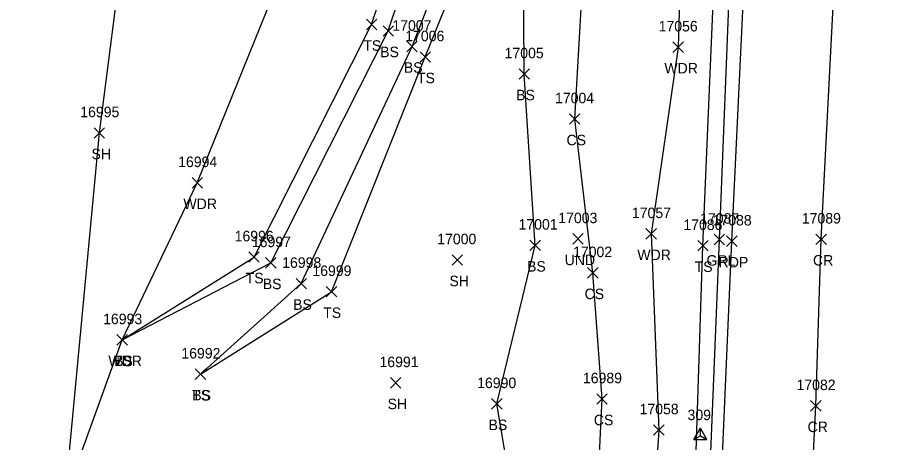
# Model space of a CAD drawing. Extents: x 1439173 to 1457902, y 641926 to 659889.
# Drawn here: x 1445540.1 to 1445704.7, y 656797.7 to 656878.7 of the extents above; entities that cross this region are included whole.
import ezdxf

# ---------------------------------------------------------------- set-up
doc = ezdxf.new("R2010")
doc.units = 0
for name, color, linetype in [('C_I', 7, 'Continuous'), ('CPSM', 7, 'Continuous'), ('D_A', 7, 'Continuous'), ('D_I', 7, 'Continuous'), ('D_TIC', 7, 'Continuous'), ('L_A', 7, 'Continuous'), ('L_I', 7, 'Continuous'), ('L_TIC', 7, 'Continuous'), ('LAWA', 7, 'Continuous'), ('LELB', 7, 'Continuous'), ('LSOGP', 7, 'Continuous'), ('P_A', 7, 'Continuous'), ('P_I', 7, 'Continuous'), ('P_TIC', 7, 'Continuous'), ('PET', 7, 'Continuous'), ('PRC', 7, 'Continuous'), ('R_A', 7, 'Continuous'), ('R_I', 7, 'Continuous'), ('R_TIC', 7, 'Continuous'), ('RGR', 7, 'Continuous')]:
    doc.layers.add(name, color=color, linetype=linetype)

msp = doc.modelspace()

# ---------------------------------------------------------------- linework, layer by layer
at = {"layer": 'CPSM'}
for p, q in [((1445668.89, 656798.25), (1445670.14, 656800.42)), ((1445668.89, 656798.25), (1445670.14, 656798.97)), ((1445671.39, 656798.25), (1445670.14, 656800.42)), ((1445670.14, 656798.97), (1445670.14, 656800.42)), ((1445670.14, 656798.97), (1445670.14, 656798.97)), ((1445670.14, 656798.97), (1445671.39, 656798.25)), ((1445668.89, 656798.25), (1445671.39, 656798.25))]:
    msp.add_line(p, q, dxfattribs=at)
at = {"layer": 'D_TIC'}
for points in [[(1445645.82, 656835.49), (1445647.82, 656837.49)], [(1445647.82, 656835.49), (1445645.82, 656837.49)]]:
    msp.add_lwpolyline(points, dxfattribs=at)
at = {"layer": 'L_TIC'}
for points in [[(1445606.53, 656876.33), (1445608.53, 656878.33)], [(1445608.53, 656876.33), (1445606.53, 656878.33)], [(1445609.71, 656875.11), (1445611.71, 656877.11)], [(1445611.71, 656875.11), (1445609.71, 656877.11)], [(1445614.23, 656872.14), (1445616.23, 656874.14)], [(1445616.23, 656872.14), (1445614.23, 656874.14)], [(1445664.91, 656872.01), (1445666.91, 656874.01)], [(1445666.91, 656872.01), (1445664.91, 656874.01)], [(1445616.75, 656870.15), (1445618.75, 656872.15)], [(1445618.75, 656870.15), (1445616.75, 656872.15)], [(1445635.61, 656866.9), (1445637.61, 656868.9)], [(1445637.61, 656866.9), (1445635.61, 656868.9)], [(1445645.21, 656858.33), (1445647.21, 656860.33)], [(1445647.21, 656858.33), (1445645.21, 656860.33)], [(1445554.69, 656855.68), (1445556.69, 656857.68)], [(1445556.69, 656855.68), (1445554.69, 656857.68)], [(1445573.33, 656846.17), (1445575.33, 656848.17)], [(1445575.33, 656846.17), (1445573.33, 656848.17)], [(1445659.77, 656836.45), (1445661.77, 656838.45)], [(1445661.77, 656836.45), (1445659.77, 656838.45)], [(1445637.69, 656834.26), (1445639.69, 656836.26)], [(1445639.69, 656834.26), (1445637.69, 656836.26)], [(1445669.63, 656834.19), (1445671.63, 656836.19)], [(1445671.63, 656834.19), (1445669.63, 656836.19)], [(1445584.14, 656832.03), (1445586.14, 656834.03)], [(1445586.14, 656832.03), (1445584.14, 656834.03)], [(1445587.35, 656830.92), (1445589.35, 656832.92)], [(1445589.35, 656830.92), (1445587.35, 656832.92)], [(1445622.86, 656831.48), (1445624.86, 656833.48)], [(1445624.86, 656831.48), (1445622.86, 656833.48)], [(1445648.65, 656829.02), (1445650.65, 656831.02)], [(1445650.65, 656829.02), (1445648.65, 656831.02)], [(1445593.14, 656826.98), (1445595.14, 656828.98)], [(1445595.14, 656826.98), (1445593.14, 656828.98)], [(1445598.9, 656825.43), (1445600.9, 656827.43)], [(1445600.9, 656825.43), (1445598.9, 656827.43)], [(1445559.04, 656816.25), (1445561.04, 656818.25)], [(1445561.04, 656816.25), (1445559.04, 656818.25)], [(1445559.04, 656816.25), (1445561.04, 656818.25)], [(1445561.04, 656816.25), (1445559.04, 656818.25)], [(1445559.04, 656816.25), (1445561.04, 656818.25)], [(1445561.04, 656816.25), (1445559.04, 656818.25)], [(1445573.94, 656809.71), (1445575.94, 656811.71)], [(1445575.94, 656809.71), (1445573.94, 656811.71)], [(1445573.94, 656809.71), (1445575.94, 656811.71)], [(1445575.94, 656809.71), (1445573.94, 656811.71)], [(1445611.1, 656808.06), (1445613.1, 656810.06)], [(1445613.1, 656808.06), (1445611.1, 656810.06)], [(1445630.36, 656804.07), (1445632.36, 656806.07)], [(1445632.36, 656804.07), (1445630.36, 656806.07)], [(1445650.41, 656805), (1445652.41, 656807)], [(1445652.41, 656805), (1445650.41, 656807)], [(1445661.23, 656799.08), (1445663.23, 656801.08)], [(1445663.23, 656799.08), (1445661.23, 656801.08)]]:
    msp.add_lwpolyline(points, dxfattribs=at)
at = {"layer": 'LAWA'}
msp.add_lwpolyline([(1445549.16, 656787.26), (1445560.04, 656817.25), (1445574.33, 656847.17), (1445590.75, 656887.9), (1445610.37, 656928.86), (1445624.48, 656951.14), (1445631.57, 656962.68), (1445637.38, 656985.27), (1445642.6, 657019.17), (1445642.86, 657045.1), (1445656.15, 657048.74), (1445660.69, 657021.25), (1445663.48, 656998.56), (1445666.41, 656975.45), (1445667.34, 656945.06), (1445667.07, 656913.63), (1445665.91, 656873.01), (1445660.77, 656837.45), (1445662.23, 656800.08), (1445660.26, 656770.47)], dxfattribs=at)
at = {"layer": 'LELB'}
for points in [[(1445650.23, 656711.75), (1445647.66, 656736.62), (1445649.73, 656770.68), (1445651.41, 656806), (1445649.65, 656830.02), (1445646.21, 656859.33), (1445649.74, 656920.32), (1445654.78, 656941), (1445654.22, 656956.3), (1445663.48, 656998.56), (1445672.68, 657025.79), (1445670.34, 657078.53), (1445676.35, 657121.77), (1445679.07, 657170.34), (1445681.77, 657226.91), (1445684.63, 657279.22), (1445685.42, 657325.77), (1445684.38, 657371.66), (1445688.17, 657412.44), (1445687.41, 657443.56)], [(1445669.08, 656788.22), (1445670.63, 656835.19), (1445672.76, 656885.93), (1445674.43, 656944.03), (1445676.19, 656977.63), (1445678.8, 657024.14), (1445680.16, 657078.86), (1445681.92, 657121.79), (1445685.16, 657169.95), (1445686.84, 657226.5), (1445689.82, 657278.84), (1445690.63, 657325.19), (1445692.61, 657371.23), (1445694.53, 657411.5), (1445694.73, 657442.59)], [(1445560.04, 656817.25), (1445585.14, 656833.03), (1445607.53, 656877.33), (1445621.37, 656918.48), (1445627.9, 656936.77), (1445632.29, 656940.68), (1445640.27, 656944.2), (1445643, 656939.6), (1445638.57, 656932.98)], [(1445560.04, 656817.25), (1445588.35, 656831.92), (1445610.71, 656876.11), (1445623.9, 656915.45), (1445628.64, 656930.41), (1445635.2, 656936.67), (1445636.87, 656934.76)], [(1445574.94, 656810.71), (1445594.14, 656827.98), (1445615.23, 656873.14), (1445629.46, 656909.69), (1445634.62, 656917.54), (1445636.87, 656934.76)], [(1445574.94, 656810.71), (1445599.9, 656826.43), (1445617.75, 656871.15), (1445631.36, 656904.89), (1445636.33, 656912.74), (1445638.57, 656932.98)], [(1445643.84, 656401.58), (1445642.29, 656409.32), (1445638.69, 656445.44), (1445637.3, 656496.33), (1445637.85, 656534.14), (1445636.46, 656585.29), (1445644.39, 656639.69), (1445645.64, 656671.81), (1445650.23, 656711.75), (1445623.9, 656738.63), (1445636.97, 656772.03), (1445631.36, 656805.07), (1445638.69, 656835.26), (1445636.61, 656867.9), (1445636.33, 656912.74)]]:
    msp.add_lwpolyline(points, dxfattribs=at)
at = {"layer": 'LSOGP'}
msp.add_lwpolyline([(1445549.16, 656787.26), (1445555.68, 656856.68), (1445560.45, 656893.82), (1445551.97, 656937.02), (1445540.05, 656978.22), (1445558.04, 657000.54), (1445565.23, 657056.03), (1445566.69, 657103.26), (1445566.42, 657159.75), (1445569.17, 657208.09), (1445569.74, 657248.86), (1445569.16, 657298.43), (1445580.1, 657325.58), (1445578.48, 657375.66), (1445581.22, 657434.26)], dxfattribs=at)
at = {"layer": 'P_TIC'}
for points in [[(1445675.13, 656835.05), (1445677.13, 656837.05)], [(1445677.13, 656835.05), (1445675.13, 656837.05)], [(1445692.14, 656835.42), (1445694.14, 656837.42)], [(1445694.14, 656835.42), (1445692.14, 656837.42)], [(1445691.12, 656803.69), (1445693.12, 656805.69)], [(1445693.12, 656803.69), (1445691.12, 656805.69)]]:
    msp.add_lwpolyline(points, dxfattribs=at)
at = {"layer": 'PET'}
msp.add_lwpolyline([(1445674.06, 656787.97), (1445676.13, 656836.05), (1445678.45, 656885.33), (1445680.21, 656944.21), (1445684.77, 656943.57), (1445686.72, 656976.7), (1445688.69, 657024.27), (1445691.25, 657078.98), (1445693.14, 657120.79), (1445695.32, 657171.42), (1445697.69, 657225.98), (1445700.13, 657278.72), (1445702.21, 657325.19), (1445703.68, 657371.46), (1445705.22, 657409.94), (1445706.05, 657442.81)], dxfattribs=at)
at = {"layer": 'PRC'}
msp.add_lwpolyline([(1445688.91, 656739.66), (1445692.12, 656804.69), (1445693.14, 656836.42), (1445695.63, 656884.56), (1445697.73, 656942.86), (1445699.53, 656975.93), (1445701.27, 657023.03), (1445703.69, 657078), (1445705.96, 657118.62), (1445708.36, 657172.58), (1445710.8, 657225.13), (1445713.11, 657277.87), (1445714.93, 657324.03), (1445716.27, 657370.27), (1445717.73, 657411.99), (1445719.32, 657456.29)], dxfattribs=at)
at = {"layer": 'R_TIC'}
for points in [[(1445672.76, 656835.39), (1445674.76, 656837.39)], [(1445674.76, 656835.39), (1445672.76, 656837.39)]]:
    msp.add_lwpolyline(points, dxfattribs=at)
at = {"layer": 'RGR'}
msp.add_lwpolyline([(1445671.83, 656788.08), (1445673.76, 656836.39), (1445675.74, 656885.75), (1445677.37, 656944.26), (1445679, 656977.26), (1445681.14, 657024.78), (1445683.77, 657078.99), (1445685.73, 657121.16), (1445687.63, 657171.34), (1445690, 657226.47), (1445692.06, 657279.07), (1445694.07, 657325.42), (1445695.84, 657371.69), (1445697.57, 657411.07), (1445697.86, 657442.22)], dxfattribs=at)

# ---------------------------------------------------------------- texts
at = {"layer": 'C_I'}
msp.add_text('309', height=2, dxfattribs=at).set_placement((1445667.69, 656801.97))
at = {"layer": 'D_A'}
msp.add_text('UND', height=2, dxfattribs=at).set_placement((1445644.3, 656831.49))
at = {"layer": 'D_I'}
msp.add_text('17003', height=2, dxfattribs=at).set_placement((1445643.08, 656839.49))
at = {"layer": 'L_A'}
for s, p in [('TS', (1445605.94, 656872.33)), ('BS', (1445609.16, 656871.11)), ('BS', (1445613.67, 656868.14)), ('WDR', (1445663.28, 656868.01)), ('TS', (1445616.16, 656866.15)), ('BS', (1445635.05, 656862.9)), ('CS', (1445644.65, 656854.33)), ('SH', (1445554.18, 656851.68)), ('WDR', (1445571.69, 656842.17)), ('WDR', (1445658.13, 656832.45)), ('BS', (1445637.13, 656830.26)), ('TS', (1445669.04, 656830.19)), ('TS', (1445583.55, 656828.03)), ('BS', (1445586.8, 656826.92)), ('SH', (1445622.35, 656827.48)), ('CS', (1445648.09, 656825.02)), ('BS', (1445592.58, 656822.98)), ('TS', (1445598.31, 656821.43)), ('WDR', (1445557.4, 656812.25)), ('TS', (1445558.45, 656812.25)), ('BS', (1445558.48, 656812.25)), ('TS', (1445573.35, 656805.71)), ('BS', (1445573.38, 656805.71)), ('SH', (1445610.58, 656804.06)), ('CS', (1445649.85, 656801)), ('BS', (1445629.8, 656800.07))]:
    msp.add_text(s, height=2, dxfattribs=at).set_placement(p)
at = {"layer": 'L_I'}
for s, p in [('17007', (1445611.48, 656876.14)), ('17056', (1445662.19, 656876.01)), ('17006', (1445613.94, 656874.15)), ('17005', (1445632.86, 656870.9)), ('17004', (1445642.46, 656862.33)), ('16995', (1445552.05, 656859.68)), ('16994', (1445570.69, 656850.17)), ('17057', (1445657.1, 656840.45)), ('17001', (1445635.51, 656838.26)), ('17086', (1445666.9, 656838.19)), ('16996', (1445581.45, 656836.03)), ('16997', (1445584.72, 656834.92)), ('17000', (1445620.03, 656835.48)), ('17002', (1445645.9, 656833.02)), ('16998', (1445590.5, 656830.98)), ('16999', (1445596.25, 656829.43)), ('16993', (1445556.4, 656820.25)), ('16993', (1445556.4, 656820.25)), ('16993', (1445556.4, 656820.25)), ('16992', (1445571.3, 656813.71)), ('16992', (1445571.3, 656813.71)), ('16991', (1445609.03, 656812.06)), ('16989', (1445647.77, 656809)), ('16990', (1445627.63, 656808.07)), ('17058', (1445658.56, 656803.08))]:
    msp.add_text(s, height=2, dxfattribs=at).set_placement(p)
at = {"layer": 'P_A'}
for s, p in [('RDP', (1445673.62, 656831.05)), ('CR', (1445691.58, 656831.42)), ('CR', (1445690.55, 656799.69))]:
    msp.add_text(s, height=2, dxfattribs=at).set_placement(p)
at = {"layer": 'P_I'}
for s, p in [('17088', (1445672.46, 656839.05)), ('17089', (1445689.46, 656839.42)), ('17082', (1445688.45, 656807.69))]:
    msp.add_text(s, height=2, dxfattribs=at).set_placement(p)
at = {"layer": 'R_A'}
msp.add_text('GRL', height=2, dxfattribs=at).set_placement((1445671.3, 656831.39))
at = {"layer": 'R_I'}
msp.add_text('17087', height=2, dxfattribs=at).set_placement((1445670.09, 656839.39))

doc.saveas('drawing.dxf')
